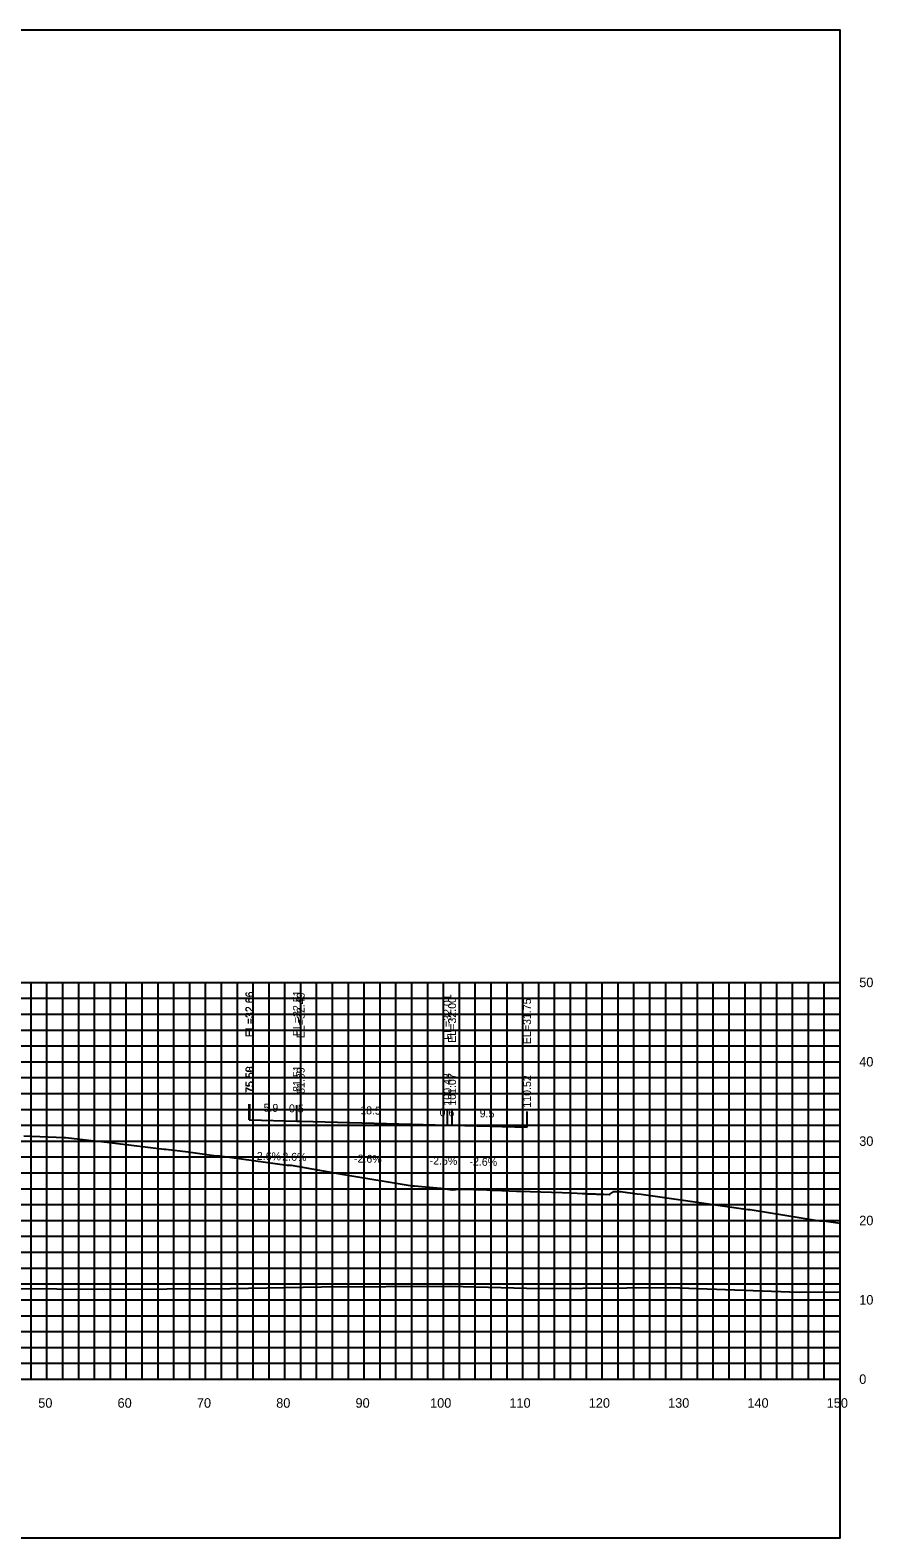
# Model space of a CAD drawing. Extents: x 1800880 to 1818864, y 245271 to 250560.
# Drawn here: x 1808227.3 to 1808333.5, y 248836.3 to 249026.3 of the extents above; entities that cross this region are included whole.
import ezdxf

# ---------------------------------------------------------------- set-up
doc = ezdxf.new("R2010")
doc.units = 0
for name, color, linetype in [('33', 7, 'Continuous'), ('ANNO-TXT', 7, 'Continuous'), ('CL-CNST', 7, 'Continuous'), ('DESIGN - DRAINAGE - Bridges', 7, 'Continuous'), ('Level 37', 7, 'Continuous'), ('Level 46', 7, 'Continuous'), ('Level 62', 7, 'Continuous'), ('SHT-BDR', 7, 'Continuous')]:
    doc.layers.add(name, color=color, linetype=linetype)

msp = doc.modelspace()

# ---------------------------------------------------------------- linework, layer by layer
at = {"layer": 'CL-CNST'}
msp.add_lwpolyline([(1808226.5, 248886.96), (1808231.59, 248886.78), (1808231.78, 248886.78), (1808235.7, 248886.32), (1808235.94, 248886.32), (1808244.2, 248885.31), (1808244.41, 248885.28), (1808247.22, 248884.94), (1808250.74, 248884.47), (1808251.19, 248884.46), (1808259.68, 248883.27), (1808259.98, 248883.27), (1808260.18, 248883.27), (1808266.82, 248882.12), (1808275.47, 248880.68), (1808275.73, 248880.68), (1808279.01, 248880.37), (1808279.08, 248880.36), (1808280.5, 248880.16), (1808280.53, 248880.16), (1808280.96, 248880.23), (1808281.64, 248880.25), (1808281.68, 248880.25), (1808281.71, 248880.25), (1808281.76, 248880.26), (1808281.82, 248880.26), (1808281.9, 248880.26), (1808281.97, 248880.27), (1808283.24, 248880.22), (1808284.87, 248880.15), (1808285.24, 248880.14), (1808285.84, 248880.12), (1808288.59, 248880.02), (1808289.15, 248880), (1808290.31, 248879.96), (1808294.37, 248879.83), (1808295.47, 248879.79), (1808296.27, 248879.75), (1808296.9, 248879.71), (1808297.37, 248879.69), (1808297.53, 248879.68), (1808297.74, 248879.67), (1808298.05, 248879.66), (1808298.3, 248879.66), (1808298.5, 248879.65), (1808298.67, 248879.64), (1808298.82, 248879.64), (1808298.95, 248879.64), (1808299.06, 248879.63), (1808299.16, 248879.63), (1808299.24, 248879.63), (1808299.32, 248879.63), (1808299.39, 248879.62), (1808299.46, 248879.62), (1808299.51, 248879.62), (1808299.56, 248879.62), (1808299.61, 248879.62), (1808300.27, 248879.58), (1808300.35, 248879.61), (1808300.87, 248879.97), (1808300.95, 248879.97), (1808301.2, 248879.96), (1808301.33, 248879.96), (1808301.71, 248879.96), (1808303.83, 248879.68), (1808304.31, 248879.61), (1808317.83, 248877.7), (1808318.06, 248877.7), (1808326.8, 248876.28), (1808327.01, 248876.28), (1808327.34, 248876.28), (1808329.41, 248875.96)], dxfattribs=at)
at = {"layer": 'DESIGN - DRAINAGE - Bridges'}
for p, q in [((1808329.41, 248856.31), (1808329.41, 248906.31)), ((1808329.47, 248906.31), (1808329.41, 248906.31)), ((1808329.47, 248896.31), (1808329.41, 248896.31)), ((1808329.47, 248886.31), (1808329.41, 248886.31)), ((1808329.47, 248876.31), (1808329.41, 248876.31)), ((1808329.47, 248866.31), (1808329.41, 248866.31)), ((1808029.41, 248856.31), (1808329.41, 248856.31)), ((1808229.41, 248856.25), (1808229.41, 248856.31)), ((1808239.41, 248856.25), (1808239.41, 248856.31)), ((1808249.41, 248856.25), (1808249.41, 248856.31)), ((1808259.41, 248856.25), (1808259.41, 248856.31)), ((1808269.41, 248856.25), (1808269.41, 248856.31)), ((1808279.41, 248856.25), (1808279.41, 248856.31)), ((1808289.41, 248856.25), (1808289.41, 248856.31)), ((1808299.41, 248856.25), (1808299.41, 248856.31)), ((1808309.41, 248856.25), (1808309.41, 248856.31)), ((1808319.41, 248856.25), (1808319.41, 248856.31)), ((1808329.41, 248856.25), (1808329.41, 248856.31)), ((1808329.47, 248856.31), (1808329.41, 248856.31))]:
    msp.add_line(p, q, dxfattribs=at)
at = {"layer": 'Level 37'}
for p, q in [((1808254.91, 248888.98), (1808254.91, 248890.98)), ((1808254.98, 248888.97), (1808254.98, 248890.97)), ((1808260.92, 248888.82), (1808260.92, 248890.82)), ((1808261.4, 248888.81), (1808261.4, 248890.81)), ((1808279.89, 248888.32), (1808279.89, 248890.32)), ((1808280.48, 248888.31), (1808280.48, 248890.31)), ((1808289.93, 248888.06), (1808289.93, 248890.06))]:
    msp.add_line(p, q, dxfattribs=at)
msp.add_lwpolyline([(1808029.41, 248836.31), (1808329.41, 248836.31), (1808329.41, 249026.31), (1808029.41, 249026.31)], close=True, dxfattribs=at)
at = {"layer": 'Level 46'}
for p, q in [((1808029.41, 248906.31), (1808329.41, 248906.31)), ((1808227.41, 248856.31), (1808227.41, 248906.31)), ((1808229.41, 248856.31), (1808229.41, 248906.31)), ((1808231.41, 248856.31), (1808231.41, 248906.31)), ((1808233.41, 248856.31), (1808233.41, 248906.31)), ((1808235.41, 248856.31), (1808235.41, 248906.31)), ((1808237.41, 248856.31), (1808237.41, 248906.31)), ((1808239.41, 248856.31), (1808239.41, 248906.31)), ((1808241.41, 248856.31), (1808241.41, 248906.31)), ((1808243.41, 248856.31), (1808243.41, 248906.31)), ((1808245.41, 248856.31), (1808245.41, 248906.31)), ((1808247.41, 248856.31), (1808247.41, 248906.31)), ((1808249.41, 248856.31), (1808249.41, 248906.31)), ((1808251.41, 248856.31), (1808251.41, 248906.31)), ((1808253.41, 248856.31), (1808253.41, 248906.31)), ((1808255.41, 248856.31), (1808255.41, 248906.31)), ((1808257.41, 248856.31), (1808257.41, 248906.31)), ((1808259.41, 248856.31), (1808259.41, 248906.31)), ((1808261.41, 248856.31), (1808261.41, 248906.31)), ((1808263.41, 248856.31), (1808263.41, 248906.31)), ((1808265.41, 248856.31), (1808265.41, 248906.31)), ((1808267.41, 248856.31), (1808267.41, 248906.31)), ((1808269.41, 248856.31), (1808269.41, 248906.31)), ((1808271.41, 248856.31), (1808271.41, 248906.31)), ((1808273.41, 248856.31), (1808273.41, 248906.31)), ((1808275.41, 248856.31), (1808275.41, 248906.31)), ((1808277.41, 248856.31), (1808277.41, 248906.31)), ((1808279.41, 248856.31), (1808279.41, 248906.31)), ((1808281.41, 248856.31), (1808281.41, 248906.31)), ((1808283.41, 248856.31), (1808283.41, 248906.31)), ((1808285.41, 248856.31), (1808285.41, 248906.31)), ((1808287.41, 248856.31), (1808287.41, 248906.31)), ((1808289.41, 248856.31), (1808289.41, 248906.31)), ((1808291.41, 248856.31), (1808291.41, 248906.31)), ((1808293.41, 248856.31), (1808293.41, 248906.31)), ((1808295.41, 248856.31), (1808295.41, 248906.31)), ((1808297.41, 248856.31), (1808297.41, 248906.31)), ((1808299.41, 248856.31), (1808299.41, 248906.31)), ((1808301.41, 248856.31), (1808301.41, 248906.31)), ((1808303.41, 248856.31), (1808303.41, 248906.31)), ((1808305.41, 248856.31), (1808305.41, 248906.31)), ((1808307.41, 248856.31), (1808307.41, 248906.31)), ((1808309.41, 248856.31), (1808309.41, 248906.31)), ((1808311.41, 248856.31), (1808311.41, 248906.31)), ((1808313.41, 248856.31), (1808313.41, 248906.31)), ((1808315.41, 248856.31), (1808315.41, 248906.31)), ((1808317.41, 248856.31), (1808317.41, 248906.31)), ((1808319.41, 248856.31), (1808319.41, 248906.31)), ((1808321.41, 248856.31), (1808321.41, 248906.31)), ((1808323.41, 248856.31), (1808323.41, 248906.31)), ((1808325.41, 248856.31), (1808325.41, 248906.31)), ((1808327.41, 248856.31), (1808327.41, 248906.31)), ((1808329.41, 248856.31), (1808329.41, 248906.31)), ((1808029.41, 248904.31), (1808329.41, 248904.31)), ((1808029.41, 248902.31), (1808329.41, 248902.31)), ((1808029.41, 248900.31), (1808329.41, 248900.31)), ((1808029.41, 248898.31), (1808329.41, 248898.31)), ((1808029.41, 248896.31), (1808329.41, 248896.31)), ((1808029.41, 248894.31), (1808329.41, 248894.31)), ((1808029.41, 248892.31), (1808329.41, 248892.31)), ((1808029.41, 248890.31), (1808329.41, 248890.31)), ((1808029.41, 248888.31), (1808329.41, 248888.31)), ((1808029.41, 248886.31), (1808329.41, 248886.31)), ((1808029.41, 248884.31), (1808329.41, 248884.31)), ((1808029.41, 248882.31), (1808329.41, 248882.31)), ((1808029.41, 248880.31), (1808329.41, 248880.31)), ((1808029.41, 248878.31), (1808329.41, 248878.31)), ((1808029.41, 248876.31), (1808329.41, 248876.31)), ((1808029.41, 248874.31), (1808329.41, 248874.31)), ((1808029.41, 248872.31), (1808329.41, 248872.31)), ((1808029.41, 248870.31), (1808329.41, 248870.31)), ((1808029.41, 248868.31), (1808329.41, 248868.31)), ((1808029.41, 248866.31), (1808329.41, 248866.31)), ((1808029.41, 248864.31), (1808329.41, 248864.31)), ((1808029.41, 248862.31), (1808329.41, 248862.31)), ((1808029.41, 248860.31), (1808329.41, 248860.31)), ((1808029.41, 248858.31), (1808329.41, 248858.31)), ((1808029.41, 248856.31), (1808329.41, 248856.31))]:
    msp.add_line(p, q, dxfattribs=at)
at = {"layer": 'Level 62'}
for points in [[(1808254.91, 248888.98), (1808254.98, 248888.97), (1808260.92, 248888.82), (1808261.4, 248888.81), (1808279.89, 248888.32), (1808280.48, 248888.31), (1808289.93, 248888.06)], [(1808029.41, 248868.09), (1808030.48, 248868.08), (1808032.99, 248868.07), (1808058.23, 248867.91), (1808063.81, 248867.91), (1808085.99, 248867.75), (1808094.1, 248867.76), (1808113.74, 248867.63), (1808123.99, 248867.66), (1808141.5, 248867.6), (1808153.57, 248867.66), (1808169.26, 248867.68), (1808182.89, 248867.76), (1808197.01, 248867.51), (1808212.02, 248867.6), (1808224.77, 248867.73), (1808236.52, 248867.66), (1808252.52, 248867.75), (1808264.02, 248867.95), (1808280.28, 248868.04), (1808291.48, 248867.74), (1808308.03, 248867.85), (1808324.22, 248867.28), (1808329.41, 248867.32)]]:
    msp.add_lwpolyline(points, dxfattribs=at)

# ---------------------------------------------------------------- texts
for s, p in [('50', (1808228.31, 248852.71)), ('60', (1808238.31, 248852.71)), ('70', (1808248.31, 248852.71)), ('80', (1808258.31, 248852.71)), ('90', (1808268.31, 248852.71)), ('100', (1808277.71, 248852.71)), ('110', (1808287.71, 248852.71)), ('120', (1808297.71, 248852.71)), ('130', (1808307.71, 248852.71)), ('140', (1808317.71, 248852.71)), ('150', (1808327.71, 248852.71))]:
    msp.add_text(s, height=1.2).set_placement(p)
at = {"layer": '33'}
for s, p in [('50', (1808331.81, 248905.71)), ('40', (1808331.81, 248895.71)), ('30', (1808331.81, 248885.71)), ('20', (1808331.81, 248875.71)), ('10', (1808331.81, 248865.71)), ('0', (1808331.81, 248855.71))]:
    msp.add_text(s, height=1.2, dxfattribs=at).set_placement(p)
at = {"layer": 'ANNO-TXT'}
for s, p in [('5.9', (1808256.7, 248890.03)), ('0.5', (1808259.91, 248889.95)), ('18.5', (1808268.89, 248889.71)), ('0.6', (1808278.9, 248889.45)), ('9.5', (1808283.95, 248889.32)), ('-2.6%', (1808255.41, 248883.96)), ('-2.6%', (1808258.62, 248883.88)), ('-2.6%', (1808268.11, 248883.63)), ('-2.6%', (1808277.64, 248883.38)), ('-2.6%', (1808282.66, 248883.25))]:
    msp.add_text(s, height=1, rotation=358.505, dxfattribs=at).set_placement(p)
at = {"layer": 'SHT-BDR'}
for s, p in [('EL=32.66', (1808255.41, 248899.4)), ('EL=32.66', (1808255.48, 248899.4)), ('EL=32.51', (1808261.42, 248899.54)), ('EL=32.49', (1808261.9, 248899.28)), ('EL=32.01', (1808280.39, 248899.05)), ('EL=32.00', (1808280.98, 248898.7)), ('EL=31.75', (1808290.43, 248898.53)), ('75.50', (1808255.41, 248892.35)), ('75.58', (1808255.48, 248892.42)), ('81.51', (1808261.42, 248892.52)), ('81.99', (1808261.9, 248892.26)), ('100.48', (1808280.39, 248890.78)), ('101.07', (1808280.98, 248890.77)), ('110.52', (1808290.43, 248890.52))]:
    msp.add_text(s, height=1, rotation=90, dxfattribs=at).set_placement(p)

doc.saveas('drawing.dxf')
